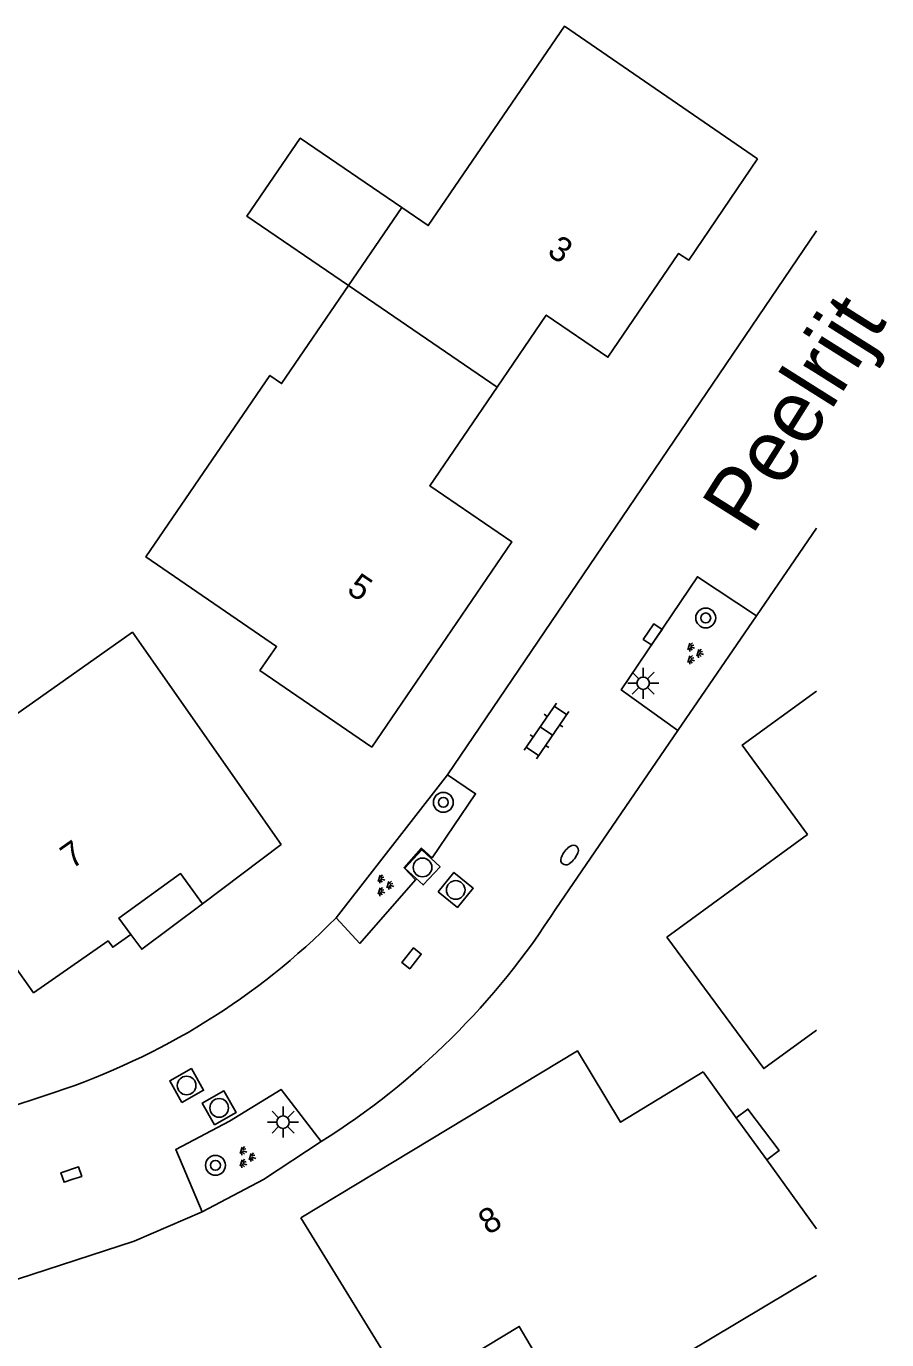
# Model space of a CAD drawing. Extents: x 126000 to 131009, y 393000 to 395500.
# Drawn here: x 130968.2 to 131002.8, y 395290.3 to 395343.1 of the extents above; entities that cross this region are included whole.
import ezdxf

# ---------------------------------------------------------------- set-up
doc = ezdxf.new("R2010")
doc.units = 0
for name, color, linetype in [('gg-anno-huisnummerreeks BGT', 7, 'Continuous'), ('gg-anno-openbare ruimte label', 7, 'Continuous'), ('gg-bbg-gedigitaliseerde bebouwing', 7, 'Continuous'), ('gg-bbg-gedigitaliseerde bijgebouw', 7, 'Continuous'), ('gg-bbg-hoofdgebouw', 7, 'Continuous'), ('gg-bbg-luifel en loopbrug', 7, 'Continuous'), ('gg-bbg-tussenscheiding', 7, 'Continuous'), ('gg-knt-verharding', 7, 'Continuous'), ('gg-knt-verharding nz', 7, 'Continuous'), ('gt-symb-boom', 7, 'Continuous'), ('gt-symb-brandkraan', 7, 'Continuous'), ('gt-symb-groenvak', 7, 'Continuous'), ('gt-symb-klinker verharding', 7, 'Continuous'), ('gt-symb-kolk', 7, 'Continuous'), ('gt-symb-lichtmast', 7, 'Continuous'), ('gt-symb-rioolschacht', 7, 'Continuous')]:
    doc.layers.add(name, color=color, linetype=linetype)

# ---------------------------------------------------------------- blocks, each defined once
blk = doc.blocks.new('gt0-GRVAK')
at = {"layer": 'gt-symb-groenvak'}
for p, q in [((-0.11, 0.189), (-0.228, 0.24)), ((-0.182, 0.153), (0.088, 0.153)), ((-0.091, 0.211), (-0.156, 0.322)), ((-0.047, 0.214), (-0.047, 0.393)), ((-0.004, 0.211), (0.061, 0.322)), ((0.015, 0.189), (0.133, 0.24)), ((0.262, -0.052), (0.197, 0.059)), ((0.305, -0.049), (0.305, 0.13)), ((0.349, -0.052), (0.414, 0.059)), ((-0.245, -0.228), (-0.363, -0.177)), ((-0.318, -0.264), (-0.047, -0.264)), ((-0.226, -0.206), (-0.291, -0.095)), ((-0.183, -0.203), (-0.183, -0.024)), ((-0.139, -0.206), (-0.074, -0.095)), ((-0.12, -0.228), (-0.002, -0.177)), ((0.243, -0.074), (0.125, -0.023)), ((0.17, -0.11), (0.441, -0.11)), ((0.368, -0.074), (0.486, -0.023))]:
    blk.add_line(p, q, dxfattribs=at)
blk = doc.blocks.new('gt0-KOLK')
at = {"layer": 'gt-symb-kolk'}
blk.add_lwpolyline([(0, 0), (0.375, 0), (0.375, 0.4), (-0.375, 0.4), (-0.375, 0), (0, 0)], dxfattribs=at)
blk = doc.blocks.new('gt0-BOOM')
at = {"layer": 'gt-symb-boom'}
for radius in [0.4, 0.2]:
    blk.add_circle((0, 0), radius, dxfattribs=at)
blk = doc.blocks.new('gt0-LMAST')
at = {"layer": 'gt-symb-lichtmast'}
for p, q in [((-0.005, 0.246), (-0.005, 0.621)), ((-0.182, 0.173), (-0.447, 0.438)), ((0.172, 0.173), (0.437, 0.438)), ((-0.255, -0.004), (-0.63, -0.004)), ((-0.182, -0.181), (-0.447, -0.446)), ((-0.005, -0.254), (-0.005, -0.629)), ((0.437, -0.446), (0.172, -0.181)), ((0.245, -0.004), (0.62, -0.004))]:
    blk.add_line(p, q, dxfattribs=at)
blk.add_circle((-0.005, -0.004), 0.25, dxfattribs=at)
blk = doc.blocks.new('gt0-RS')
at = {"layer": 'gt-symb-rioolschacht'}
blk.add_lwpolyline([(-0.5, -0.5), (0.5, -0.5), (0.5, 0.5), (-0.5, 0.5)], close=True, dxfattribs=at)
blk.add_circle((0, 0), 0.375, dxfattribs=at)
blk = doc.blocks.new('gt0-KL1')
at = {"layer": 'gt-symb-klinker verharding'}
for p, q in [((-1.15, 0.3), (1.15, 0.3)), ((-1, -0.3), (-1, 0.3)), ((-0.5, 0.3), (-0.5, 0.45)), ((0, -0.3), (0, 0.3)), ((0.5, 0.3), (0.5, 0.45)), ((1, -0.3), (1, 0.3)), ((-1.15, -0.3), (1.15, -0.3)), ((-0.5, -0.45), (-0.5, -0.3)), ((0.5, -0.45), (0.5, -0.3))]:
    blk.add_line(p, q, dxfattribs=at)
blk = doc.blocks.new('gt0-BR')
at = {"layer": 'gt-symb-brandkraan'}
for centre, radius, start, end in [((-0.244, 0), 0.206, 107.5669, 252.4331), ((0.599, -2.664), 3, 106.892, 107.5669), ((0, -0.691), 0.938, 73.108, 106.892), ((-0.599, -2.664), 3, 72.4331, 73.108), ((0.244, 0), 0.206, 287.567, 72.4331), ((0.599, 2.664), 3, 252.4331, 253.108), ((0, 0.691), 0.938, 253.108, 286.8921), ((-0.599, 2.664), 3, 286.8921, 287.567)]:
    blk.add_arc(centre, radius, start, end, dxfattribs=at)

msp = doc.modelspace()

# ---------------------------------------------------------------- linework, layer by layer
at = {"layer": 'gg-bbg-gedigitaliseerde bebouwing'}
for p, q in [((130995.448, 395301.046), (130996.779, 395299.199)), ((130996.779, 395299.199), (130998.003, 395297.501)), ((130998.003, 395297.501), (131000, 395294.73)), ((130983.6, 395288.11), (130979.259, 395295.17))]:
    msp.add_line(p, q, dxfattribs=at)
for points in [[(130983.32, 395335.84), (130984.38, 395335.11), (130989.86, 395343.13), (130997.631, 395337.789)], [(130982.114, 395314.112), (130977.61, 395317.2), (130978.28, 395318.16), (130973.02, 395321.77), (130978.01, 395329.08), (130978.48, 395328.75), (130981.171, 395332.693)], [(130978.47, 395310.196), (130972.48, 395318.74), (130967.549, 395315.258)], [(130993.987, 395306.464), (130997.88, 395301.18), (131000, 395302.72)], [(130990.256, 395287.035), (130988.044, 395290.798), (130983.6, 395288.11)]]:
    msp.add_lwpolyline(points, dxfattribs=at)
at = {"layer": 'gg-bbg-gedigitaliseerde bijgebouw'}
msp.add_lwpolyline([(130981.171, 395332.693), (130977.085, 395335.485), (130979.233, 395338.631), (130983.32, 395335.84)], dxfattribs=at)
at = {"layer": 'gg-bbg-hoofdgebouw'}
msp.add_line((130978.47, 395310.196), (130975.295, 395307.813), dxfattribs=at)
for points in [[(130997.631, 395337.789), (130994.872, 395333.718), (130994.456, 395333.989), (130991.61, 395329.81), (130989.134, 395331.503), (130987.153, 395328.605)], [(130987.153, 395328.605), (130984.44, 395324.635), (130987.752, 395322.376), (130982.114, 395314.112)], [(130993.987, 395306.464), (130999.64, 395310.6), (130997.018, 395314.198), (131000, 395316.363)], [(130972.413, 395306.572), (130971.687, 395306.06), (130971.499, 395306.318), (130968.506, 395304.227), (130964.377, 395310.03), (130961.965, 395308.311)], [(130975.295, 395307.813), (130974.42, 395309.027), (130971.934, 395307.236), (130972.413, 395306.572)], [(130979.259, 395295.17), (130990.387, 395301.886), (130992.12, 395299.014), (130995.448, 395301.046)]]:
    msp.add_lwpolyline(points, dxfattribs=at)
at = {"layer": 'gg-bbg-luifel en loopbrug'}
for points in [[(130975.295, 395307.813), (130972.856, 395305.982), (130972.413, 395306.572)], [(130996.779, 395299.199), (130997.245, 395299.549), (130998.501, 395297.875), (130998.003, 395297.501)]]:
    msp.add_lwpolyline(points, dxfattribs=at)
at = {"layer": 'gg-bbg-tussenscheiding'}
for p, q in [((130981.171, 395332.693), (130983.32, 395335.84)), ((130981.171, 395332.693), (130987.153, 395328.605)), ((130990.256, 395287.035), (131000, 395292.844))]:
    msp.add_line(p, q, dxfattribs=at)
at = {"layer": 'gg-knt-verharding'}
for p, q in [((130985.154, 395313), (131000, 395334.9)), ((130997.593, 395319.406), (131000, 395322.923)), ((130994.428, 395314.783), (130989.516, 395307.606)), ((130969.366, 395300.225), (130954.052, 395295.145))]:
    msp.add_line(p, q, dxfattribs=at)
for points in [[(130997.593, 395319.406), (130995.215, 395320.97), (130992.151, 395316.416), (130994.428, 395314.783)], [(130985.154, 395313), (130986.285, 395312.24), (130984.536, 395309.665), (130984.115, 395310.053), (130983.41, 395309.263), (130983.876, 395308.775), (130981.625, 395306.215), (130980.674, 395307.242)], [(130980.078, 395298.241), (130978.464, 395300.34), (130976.386, 395299.06), (130974.225, 395297.925), (130975.288, 395295.409)], [(130975.288, 395295.409), (130972.55, 395294.228), (130957.305, 395289.265)]]:
    msp.add_lwpolyline(points, dxfattribs=at)
for centre, radius, start, end in [((130960.366, 395327.349), 28.578, 288.3567, 315.2853), ((130963.86, 395324.023), 30.459, 302.1707, 327.3844)]:
    msp.add_arc(centre, radius, start, end, dxfattribs=at)
at = {"layer": 'gg-knt-verharding nz'}
for p, q in [((130997.593, 395319.406), (130994.428, 395314.783)), ((130985.154, 395313), (130980.674, 395307.242))]:
    msp.add_line(p, q, dxfattribs=at)
msp.add_lwpolyline([(130980.078, 395298.241), (130977.749, 395296.713), (130975.288, 395295.409)], dxfattribs=at)

# ---------------------------------------------------------------- block references
at = {"layer": 'gt-symb-boom'}
for p in [(130995.548, 395319.315), (130984.989, 395311.893), (130975.821, 395297.283)]:
    msp.add_blockref('gt0-BOOM', p, dxfattribs=at)
at = {"layer": 'gt-symb-brandkraan', "rotation": 52.10993718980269}
msp.add_blockref('gt0-BR', (130990.069, 395309.772), dxfattribs=at)
at = {"layer": 'gt-symb-groenvak'}
for p, rotation in [((130995.07, 395317.913), -107.45655813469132), ((130982.603, 395308.579), -107.45655813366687), ((130977.053, 395297.637), -107.45655813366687)]:
    msp.add_blockref('gt0-GRVAK', p, dxfattribs=dict(at, rotation=rotation))
at = {"layer": 'gt-symb-klinker verharding', "rotation": 55.67439803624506}
msp.add_blockref('gt0-KL1', (130989.139, 395314.769), dxfattribs=at)
at = {"layer": 'gt-symb-kolk'}
for p, rotation in [((130993.578, 395318.539), 55.880937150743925), ((130983.872, 395305.491), 52.10993718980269), ((130970.085, 395296.721), 18.362468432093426)]:
    msp.add_blockref('gt0-KOLK', p, dxfattribs=dict(at, rotation=rotation))
at = {"layer": 'gt-symb-lichtmast'}
for p in [(130993.037, 395316.692), (130978.545, 395299.026)]:
    msp.add_blockref('gt0-LMAST', p, dxfattribs=at)
at = {"layer": 'gt-symb-rioolschacht'}
for p, rotation in [((130984.153, 395309.274), -42.68995778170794), ((130985.488, 395308.366), -39.35795692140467), ((130974.66, 395300.497), 29.15481037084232), ((130975.971, 395299.595), 29.332790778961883)]:
    msp.add_blockref('gt0-RS', p, dxfattribs=dict(at, rotation=rotation))

# ---------------------------------------------------------------- texts
at = {"layer": 'gg-anno-huisnummerreeks BGT'}
for s, rotation, p in [('3', 325.8, (130989.124, 395333.955)), ('5', 325.7, (130981.059, 395320.354)), ('7', 35.2, (130970.042, 395309.182)), ('8', 31.1, (130986.795, 395294.463))]:
    msp.add_text(s, height=1, rotation=rotation, dxfattribs=at).set_placement(p)
at = {"layer": 'gg-anno-openbare ruimte label'}
msp.add_text('Peelrijt', height=2.5, rotation=57.8, dxfattribs=at).set_placement((130997.41, 395322.595))

doc.saveas('drawing.dxf')
